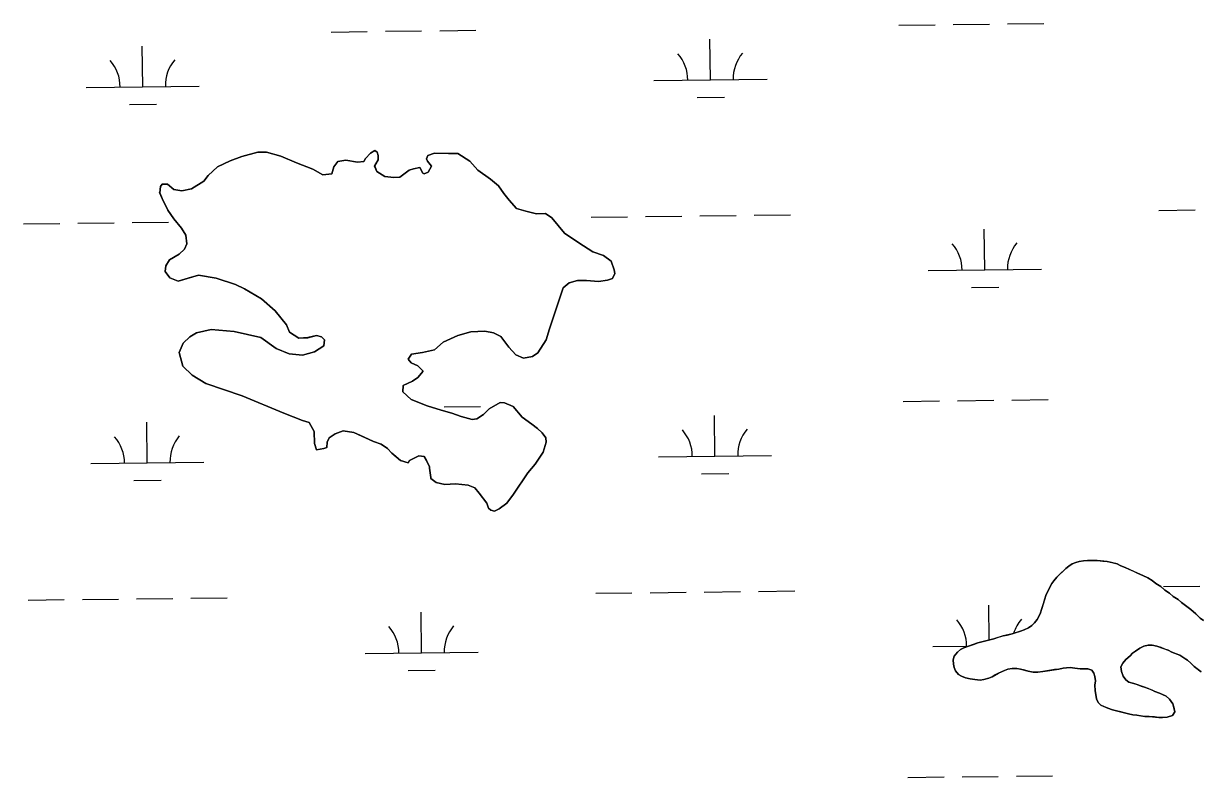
# Model space of a CAD drawing. Extents: x 3694830 to 3732949, y 415201 to 440970.
# Drawn here: x 3727296 to 3728336, y 427606 to 428273 of the extents above; entities that cross this region are included whole.
import ezdxf

# ---------------------------------------------------------------- set-up
doc = ezdxf.new("R2010")
doc.units = 0
doc.layers.add('V-TOPO-SHOR', color=7, linetype='Continuous')
doc.layers.add('V-WETL-SWMP', color=7, linetype='Continuous')

msp = doc.modelspace()

# ---------------------------------------------------------------- linework, layer by layer
at = {"layer": 'V-TOPO-SHOR'}
for points in [[(3727488.4, 428155.2), (3727502.7, 428159.1), (3727510.2, 428159.1), (3727522.8, 428155.6), (3727536.7, 428149.6), (3727551.3, 428144.1), (3727560, 428139), (3727567.9, 428140.1), (3727569.9, 428146.1), (3727573.4, 428150.8), (3727580.5, 428152), (3727590.8, 428150.4), (3727596.4, 428150.8), (3727597.9, 428153.6), (3727602.3, 428158.3), (3727605.9, 428160.7), (3727608.2, 428159.1), (3727609, 428156.3), (3727609, 428155.5), (3727609, 428152.4), (3727607, 428148.8), (3727605.9, 428146.8), (3727607.8, 428142.1), (3727614.9, 428137.7), (3727622.8, 428136.6), (3727628, 428136.9), (3727636.3, 428143.3), (3727640.2, 428144.5), (3727645.8, 428145.6), (3727648.5, 428140.5), (3727649.7, 428140.1), (3727653.3, 428141.3), (3727656.1, 428146.8), (3727653.7, 428149.6), (3727652.5, 428151.2), (3727651.7, 428153.2), (3727652.9, 428156.3), (3727658.8, 428158.3), (3727671.1, 428157.9), (3727679.4, 428157.9), (3727690.1, 428151.2), (3727697.2, 428143.2), (3727708.2, 428135.3), (3727715.4, 428129.4), (3727720.1, 428122.7), (3727724.8, 428116.8), (3727731.2, 428109.2), (3727739.5, 428106.9), (3727748.9, 428104.5), (3727756.9, 428104.9), (3727762.4, 428100.9), (3727773.8, 428087.5), (3727786.5, 428078.8), (3727798.7, 428070.9), (3727808.2, 428067.7), (3727815, 428062.6), (3727817.7, 428055), (3727818.1, 428051.9), (3727816.1, 428047.5), (3727811.8, 428046), (3727803.9, 428044.8), (3727793.2, 428045.6), (3727785.3, 428045.6), (3727777.8, 428043.6), (3727772.6, 428039.2), (3727766.3, 428020.7), (3727760.4, 428002.9), (3727757.6, 427993), (3727750.1, 427981.5), (3727745.3, 427978.4), (3727737.4, 427976.8), (3727730.7, 427980), (3727724.4, 427986.7), (3727717.3, 427996.2), (3727711, 427999.3), (3727703.4, 428000.9), (3727690.8, 428000.1), (3727679.3, 427997), (3727666.3, 427991.1), (3727658.8, 427984.3), (3727648.1, 427982), (3727638.6, 427980.4), (3727635.4, 427976), (3727638.2, 427972.9), (3727644.1, 427970.1), (3727648.9, 427965.4), (3727644.1, 427959.8), (3727639.4, 427956.7), (3727631.1, 427952.7), (3727630.7, 427947.2), (3727638.2, 427940.5), (3727652.4, 427934.9), (3727664.7, 427931), (3727674.2, 427928.2), (3727682.5, 427925.4), (3727692, 427922.7), (3727696.3, 427923.4), (3727702.2, 427927), (3727707, 427932.1), (3727716.9, 427937.7), (3727720.8, 427937.3)], [(3727422.8, 428130.7), (3727428.3, 428126), (3727435.5, 428124.8), (3727444.1, 428126.7), (3727454.8, 428133.5), (3727458.8, 428138.6), (3727467.1, 428146.1), (3727478.2, 428151.6), (3727488.4, 428155.2)], [(3727720.8, 427937.3), (3727728.3, 427934.1), (3727736.2, 427924.6), (3727744.9, 427918.7), (3727749.7, 427914.7), (3727754, 427910.8), (3727757.2, 427906.4), (3727757.6, 427902.5), (3727754.8, 427893.8), (3727747.7, 427883.1), (3727741.4, 427875.6), (3727728.7, 427856.6), (3727722.8, 427848.7), (3727716, 427843.6), (3727711.7, 427841.6), (3727708.5, 427842.4), (3727706.6, 427844.4), (3727705, 427848.7), (3727698.3, 427857.4), (3727694.3, 427862.2), (3727688.4, 427864.5), (3727677.3, 427865.7), (3727667.8, 427865.3), (3727660.3, 427866.9), (3727655.6, 427870.5), (3727655.6, 427871.3), (3727654.4, 427879.6), (3727654.4, 427880.8), (3727651.6, 427886.3), (3727649.6, 427889.9), (3727644.9, 427890.6), (3727636.6, 427886.3), (3727635.4, 427884.3), (3727628.7, 427886.3), (3727624.7, 427889.9), (3727621.2, 427893), (3727617.2, 427897), (3727611.7, 427900.9), (3727605, 427903.3), (3727592.7, 427908.9), (3727587.6, 427911.2), (3727578.1, 427912.8), (3727571, 427910), (3727565.8, 427906.5), (3727563.9, 427902.5), (3727563.5, 427897.8), (3727561.1, 427897), (3727554.4, 427895.8), (3727552.8, 427901.4), (3727552.4, 427912), (3727548, 427919.9), (3727542.1, 427921.9), (3727525.5, 427928.2), (3727488.8, 427943.7), (3727456.7, 427954.4), (3727444.5, 427961.9), (3727436.2, 427969.8), (3727433, 427982), (3727436.6, 427990.3), (3727442.5, 427995.9), (3727448.5, 427999.4), (3727461.5, 428002.2), (3727481.7, 428000.6), (3727505.4, 427995.1), (3727518.8, 427985.6), (3727530.3, 427980.8), (3727542.1, 427979.6), (3727552.8, 427982.4), (3727561.1, 427987.9), (3727561.5, 427993.1), (3727558.8, 427995.8), (3727554.4, 427997), (3727546.9, 427995.1), (3727539, 427994.7), (3727530.7, 427999.8), (3727527.9, 428006.5), (3727518, 428018.8), (3727505.8, 428029.5), (3727490.8, 428038.2), (3727482.9, 428042.1), (3727465.9, 428047.7), (3727450.1, 428050.4), (3727441, 428047.7), (3727432.3, 428044.9), (3727424.7, 428048.1), (3727420.8, 428053.6), (3727421.2, 428058.7), (3727424.4, 428063.9), (3727433.1, 428069), (3727437.8, 428073.4), (3727439.8, 428078.1), (3727439, 428085.6), (3727435, 428091.9), (3727428.3, 428100.3), (3727423.2, 428107.8), (3727418.1, 428118), (3727415.7, 428123.6), (3727416.1, 428123.2), (3727416.5, 428128.7), (3727418.1, 428130.7), (3727422.8, 428130.7)], [(3728302.4, 427659), (3728299.2, 427659.2), (3728295.3, 427659.6), (3728290.6, 427659.9), (3728286.7, 427660.1), (3728282.9, 427660.7), (3728279.5, 427661.3), (3728276.1, 427661.6), (3728272.2, 427662.5), (3728268.8, 427663.3), (3728265.4, 427664.1), (3728261.8, 427665), (3728258.2, 427666), (3728254.1, 427667.3), (3728250.6, 427668.8), (3728247.9, 427670.1), (3728245.6, 427672.3), (3728243.9, 427675.6), (3728243.4, 427679.3), (3728242.9, 427683.1), (3728242.6, 427687.8), (3728243.2, 427691.4), (3728242.6, 427695.3), (3728241.7, 427698.2), (3728240, 427700.9), (3728236.4, 427702.1), (3728232.5, 427702.3), (3728229.4, 427702.2), (3728224.8, 427702.8), (3728220.8, 427703.2), (3728217.6, 427703.1), (3728214.5, 427702.8), (3728210.6, 427702), (3728207, 427701.5), (3728203.7, 427701), (3728200.1, 427700.5), (3728196.4, 427699.9), (3728192.2, 427699.2), (3728188.1, 427699.3), (3728183.6, 427700.1), (3728180.6, 427701), (3728176.8, 427702), (3728173.6, 427702.6), (3728169.5, 427702.5), (3728165.7, 427701.8), (3728162.8, 427700.8), (3728157.4, 427698.4), (3728154.5, 427696.8), (3728151.8, 427695.2), (3728148.9, 427694), (3728144.4, 427692.7), (3728141, 427692.2), (3728136.5, 427692.6), (3728132.2, 427693.2), (3728128.3, 427694.2), (3728124.7, 427695.7), (3728122, 427697.2), (3728119.2, 427700.3), (3728118.2, 427703.3), (3728117.5, 427706.4), (3728117.2, 427710), (3728118.2, 427713.4), (3728121.1, 427716.9), (3728123.8, 427719.2), (3728126.7, 427720.8), (3728130.7, 427722.3), (3728135.2, 427723.7), (3728139.2, 427725.2), (3728143.7, 427726.4), (3728148.4, 427727.6), (3728153.1, 427728.8), (3728157.4, 427730.1), (3728161.4, 427731.3), (3728165, 427732), (3728169.3, 427733), (3728172.2, 427734), (3728176.7, 427735.4), (3728180.1, 427736.6), (3728183.9, 427738.3), (3728186.8, 427740.4), (3728189.2, 427742.9), (3728191.4, 427745.7), (3728194.2, 427750.7), (3728195.7, 427755.5), (3728197, 427759.8), (3728198.2, 427764.1), (3728199.1, 427767.1), (3728200.4, 427769.8), (3728202.6, 427774.4), (3728204.5, 427777.6), (3728206.3, 427780.1), (3728208.9, 427783.1), (3728211.1, 427785.4), (3728214.4, 427788.6), (3728216.9, 427791), (3728219.5, 427793), (3728222.4, 427794.9), (3728225.6, 427796.3), (3728228.7, 427797.1), (3728232.6, 427797.6), (3728235.9, 427797.9)], [(3728235.9, 427797.9), (3728239.6, 427798), (3728244.5, 427798.1), (3728249.5, 427797.5), (3728253.3, 427797.2), (3728257.4, 427796.1), (3728262.2, 427794.9), (3728264.9, 427793.6), (3728270, 427791.6), (3728272.7, 427790.3), (3728276.6, 427788.4), (3728280.2, 427786.7), (3728284.8, 427784.7), (3728289.3, 427782.6), (3728293.2, 427780.4), (3728296.5, 427777.7), (3728300.8, 427774.9), (3728304.5, 427771.8), (3728308.6, 427769), (3728311.8, 427766.1), (3728316.2, 427763.5), (3728319.2, 427760.8), (3728322.8, 427758.2), (3728327.4, 427754.7), (3728331.8, 427750.7), (3728335.7, 427746.9), (3728338.5, 427745)], [(3728336.5, 427699.5), (3728333.1, 427702.2), (3728330.3, 427704.1), (3728327.3, 427707.2), (3728324.3, 427709.7), (3728321.6, 427711.6), (3728317.7, 427714.3), (3728314.5, 427715.5), (3728310.6, 427717), (3728307.4, 427718.6), (3728304.5, 427719.6), (3728301, 427720.9), (3728297.4, 427722.2), (3728293.3, 427723), (3728289.7, 427723.2), (3728285.9, 427722.2), (3728282.3, 427720.5), (3728278.5, 427717.9), (3728275.8, 427716.1), (3728273.6, 427713.8), (3728269.9, 427710.3), (3728267.2, 427707.1), (3728265.5, 427703.9), (3728266, 427699.8), (3728267.5, 427695.8), (3728270, 427692.5), (3728272.5, 427690.5), (3728276.9, 427689.2), (3728279.8, 427688.2), (3728283.5, 427686.9), (3728286.4, 427685.8), (3728289.8, 427684.8), (3728292.8, 427683.5), (3728295.5, 427682.2), (3728299.6, 427680.7), (3728302.4, 427679.4), (3728305.6, 427677.9), (3728308.6, 427675.2), (3728311.6, 427671.2), (3728312.3, 427668.3), (3728313.3, 427664.2), (3728311.3, 427661), (3728306.4, 427659.4), (3728302.4, 427659)]]:
    msp.add_lwpolyline(points, dxfattribs=at)
at = {"layer": 'V-WETL-SWMP'}
for p, q in [((3727567.4, 428265.4), (3727599.4, 428265.8)), ((3727615.4, 428266), (3727647.4, 428266.3)), ((3727663.4, 428266.5), (3727695.4, 428266.9)), ((3728069.3, 428271.4), (3728101.3, 428271.8)), ((3728117.3, 428271.9), (3728149.3, 428272.3)), ((3728165.3, 428272.5), (3728197.3, 428272.9)), ((3727400.9, 428217), (3727400.5, 428253)), ((3727902.8, 428223), (3727902.3, 428259)), ((3727852.8, 428222.4), (3727952.8, 428223.6)), ((3727350.9, 428216.4), (3727450.9, 428217.6)), ((3727389.1, 428201.4), (3727413.1, 428201.7)), ((3727891, 428207.4), (3727915, 428207.7)), ((3728299.2, 428107.6), (3728331.2, 428108)), ((3727343.5, 428096.2), (3727375.5, 428096.6)), ((3727391.5, 428096.8), (3727423.5, 428097.2)), ((3727797.4, 428101.6), (3727829.4, 428102)), ((3727845.4, 428102.2), (3727877.4, 428102.6)), ((3727893.4, 428102.8), (3727925.4, 428103.1)), ((3727941.4, 428103.3), (3727973.4, 428103.7)), ((3727295.5, 428095.6), (3727327.5, 428096)), ((3728145.3, 428055), (3728144.8, 428091)), ((3728095.3, 428054.4), (3728195.3, 428055.6)), ((3728133.5, 428039.5), (3728157.5, 428039.7)), ((3727667.4, 427933.9), (3727699.4, 427934.3)), ((3728073.2, 427938.7), (3728105.2, 427939.1)), ((3728121.2, 427939.3), (3728153.2, 427939.7)), ((3728169.2, 427939.9), (3728201.2, 427940.3)), ((3727404.9, 427884.3), (3727404.4, 427920.3)), ((3727906.7, 427890.3), (3727906.3, 427926.3)), ((3727856.7, 427889.7), (3727956.7, 427890.9)), ((3727354.9, 427883.7), (3727454.9, 427884.9)), ((3727393.1, 427868.7), (3727417.1, 427869)), ((3727894.9, 427874.7), (3727918.9, 427875)), ((3728303.2, 427775), (3728335.2, 427775.3)), ((3727347.5, 427763.6), (3727379.5, 427763.9)), ((3727395.5, 427764.1), (3727427.5, 427764.5)), ((3727443.5, 427764.7), (3727475.5, 427765.1)), ((3727801.3, 427769), (3727833.3, 427769.4)), ((3727849.3, 427769.5), (3727881.3, 427769.9)), ((3727897.3, 427770.1), (3727929.3, 427770.5)), ((3727945.3, 427770.7), (3727977.3, 427771.1)), ((3727299.5, 427763), (3727331.5, 427763.4)), ((3728149.2, 427727.8), (3728148.8, 427758.4)), ((3727647.4, 427716.4), (3727646.9, 427752.4)), ((3728099.2, 427721.8), (3728130.5, 427722.1)), ((3727597.4, 427715.8), (3727697.4, 427717)), ((3727635.6, 427700.8), (3727659.5, 427701.1)), ((3728173.2, 427607.2), (3728205.2, 427607.6)), ((3728077.2, 427606.1), (3728109.2, 427606.5)), ((3728125.2, 427606.6), (3728157.2, 427607))]:
    msp.add_line(p, q, dxfattribs=at)
for points in [[(3727652.4, 427934.9), (3727638.2, 427940.5), (3727630.7, 427947.2), (3727631.1, 427952.7), (3727639.4, 427956.7), (3727644.1, 427959.8), (3727648.9, 427965.4), (3727644.1, 427970.1), (3727638.2, 427972.9), (3727635.4, 427976), (3727638.6, 427980.4), (3727648.1, 427982), (3727658.8, 427984.3), (3727666.3, 427991.1), (3727679.3, 427997), (3727690.8, 428000.1), (3727703.4, 428000.9), (3727711, 427999.3), (3727717.3, 427996.2), (3727724.4, 427986.7), (3727730.7, 427980), (3727737.4, 427976.8), (3727745.3, 427978.4), (3727750.1, 427981.5), (3727757.6, 427993), (3727760.4, 428002.9), (3727772.6, 428039.2), (3727777.8, 428043.6), (3727785.3, 428045.6), (3727793.2, 428045.6), (3727803.9, 428044.8), (3727811.8, 428046), (3727816.1, 428047.5), (3727818.1, 428051.9), (3727817.7, 428055), (3727815, 428062.6), (3727808.2, 428067.7), (3727798.7, 428070.9), (3727786.5, 428078.8), (3727773.8, 428087.5), (3727762.4, 428100.9), (3727756.9, 428104.9), (3727748.9, 428104.5), (3727739.5, 428106.9), (3727731.2, 428109.2), (3727724.8, 428116.8), (3727720.1, 428122.7), (3727715.4, 428129.4), (3727708.2, 428135.3), (3727697.2, 428143.2), (3727690.1, 428151.2), (3727679.4, 428157.9), (3727671.1, 428157.9), (3727658.8, 428158.3), (3727652.9, 428156.3), (3727651.7, 428153.2), (3727652.5, 428151.2), (3727653.7, 428149.6), (3727656.1, 428146.8), (3727653.3, 428141.3), (3727649.7, 428140.1), (3727648.5, 428140.5), (3727645.8, 428145.6), (3727640.2, 428144.5), (3727636.3, 428143.3), (3727628, 428136.9), (3727622.8, 428136.6), (3727614.9, 428137.7), (3727607.8, 428142.1), (3727605.8, 428146.8), (3727609, 428152.4), (3727609, 428156.3), (3727608.2, 428159.1), (3727605.9, 428160.7), (3727602.3, 428158.3), (3727597.9, 428153.6), (3727596.4, 428150.8), (3727590.8, 428150.4), (3727580.5, 428152), (3727573.4, 428150.8), (3727569.9, 428146.1), (3727567.9, 428140.1), (3727560, 428139), (3727551.3, 428144.1), (3727536.7, 428149.6), (3727522.8, 428155.6), (3727510.2, 428159.1), (3727502.7, 428159.1), (3727488.4, 428155.2), (3727478.2, 428151.6), (3727467.1, 428146.1), (3727458.8, 428138.6), (3727454.8, 428133.5), (3727444.1, 428126.7), (3727435.4, 428124.8), (3727428.3, 428126), (3727422.8, 428130.7), (3727418.1, 428130.7), (3727416.5, 428128.7)], [(3727416.5, 428128.7), (3727415.9, 428123.1), (3727418.1, 428118), (3727423.2, 428107.8)], [(3727423.2, 428107.8), (3727428.3, 428100.3), (3727435, 428091.9), (3727439, 428085.6), (3727439.8, 428078.1), (3727437.8, 428073.4), (3727433.1, 428069), (3727424.4, 428063.9), (3727421.2, 428058.7), (3727420.8, 428053.6), (3727424.7, 428048.1), (3727432.3, 428044.9), (3727450.1, 428050.4), (3727465.9, 428047.7), (3727482.9, 428042.1), (3727490.8, 428038.2), (3727505.8, 428029.5), (3727518, 428018.8), (3727527.9, 428006.5), (3727530.7, 427999.8), (3727539, 427994.7), (3727546.9, 427995), (3727554.4, 427997), (3727558.8, 427995.8), (3727561.5, 427993.1), (3727561.1, 427987.9), (3727552.8, 427982.4), (3727542.1, 427979.6), (3727530.3, 427980.8), (3727518.8, 427985.6), (3727505.4, 427995.1), (3727481.7, 428000.6), (3727461.5, 428002.2), (3727448.5, 427999.4), (3727442.5, 427995.9), (3727436.6, 427990.3), (3727433, 427982), (3727436.2, 427969.8), (3727444.5, 427961.9), (3727456.7, 427954.4), (3727488.8, 427943.7), (3727525.5, 427928.2), (3727542.1, 427921.9), (3727548, 427919.9), (3727552.4, 427912), (3727552.8, 427901.4), (3727554.4, 427895.8), (3727561.1, 427897), (3727563.5, 427897.8), (3727563.9, 427902.5), (3727565.8, 427906.5), (3727571, 427910), (3727578.1, 427912.8), (3727587.6, 427911.2), (3727605, 427903.3), (3727611.7, 427900.9), (3727617.2, 427897), (3727621.2, 427893), (3727628.7, 427886.3), (3727635.4, 427884.3), (3727636.6, 427886.3), (3727644.9, 427890.6), (3727649.6, 427889.9), (3727651.6, 427886.3), (3727654.4, 427880.8), (3727654.4, 427879.6), (3727655.6, 427871.3), (3727655.6, 427870.5), (3727660.3, 427866.9), (3727667.8, 427865.3), (3727677.3, 427865.7), (3727688.4, 427864.5), (3727694.3, 427862.2), (3727698.3, 427857.4), (3727705, 427848.7), (3727706.6, 427844.4), (3727708.5, 427842.4), (3727711.7, 427841.6), (3727716, 427843.6), (3727722.8, 427848.7), (3727728.7, 427856.6), (3727741.4, 427875.6), (3727747.7, 427883.1), (3727754.8, 427893.8), (3727757.6, 427902.5), (3727757.2, 427906.4), (3727754, 427910.8), (3727749.7, 427914.7), (3727744.9, 427918.7), (3727736.2, 427924.6), (3727728.3, 427934.1), (3727720.8, 427937.3), (3727716.9, 427937.7), (3727707, 427932.1), (3727702.2, 427927), (3727696.3, 427923.4), (3727692, 427922.7), (3727682.5, 427925.4), (3727674.2, 427928.2), (3727664.7, 427931), (3727652.4, 427934.9)], [(3728338.5, 427745), (3728335.7, 427746.9), (3728331.8, 427750.7), (3728327.4, 427754.7), (3728322.8, 427758.2), (3728319.2, 427760.8), (3728316.2, 427763.5), (3728311.8, 427766.1), (3728308.6, 427769), (3728304.5, 427771.8), (3728300.8, 427774.9), (3728296.5, 427777.7), (3728293.2, 427780.4), (3728289.3, 427782.6), (3728284.8, 427784.7), (3728280.2, 427786.7), (3728270, 427791.6), (3728264.9, 427793.6), (3728262.2, 427794.9), (3728253.3, 427797.2), (3728244.5, 427798.1), (3728235.9, 427797.9), (3728232.6, 427797.6), (3728228.7, 427797.1), (3728225.6, 427796.3), (3728222.4, 427794.9), (3728219.6, 427793), (3728216.9, 427791), (3728211.1, 427785.4), (3728208.9, 427783.1), (3728206.3, 427780.1), (3728204.5, 427777.6), (3728202.6, 427774.4), (3728199.1, 427767.1), (3728195.7, 427755.5), (3728194.2, 427750.7), (3728191.4, 427745.7), (3728189.2, 427742.9), (3728186.8, 427740.4), (3728183.9, 427738.3), (3728180.1, 427736.6), (3728176.7, 427735.4), (3728169.3, 427733), (3728161.4, 427731.3), (3728153.1, 427728.8), (3728139.2, 427725.2)], [(3728139.2, 427725.2), (3728126.7, 427720.8), (3728123.8, 427719.2), (3728121.1, 427716.9), (3728118.2, 427713.4), (3728117.2, 427710), (3728117.5, 427706.4), (3728118.2, 427703.3), (3728119.2, 427700.3), (3728122, 427697.2), (3728124.7, 427695.7), (3728128.3, 427694.2), (3728132.2, 427693.2), (3728136.5, 427692.6), (3728141, 427692.2), (3728144.4, 427692.7), (3728148.9, 427694), (3728151.8, 427695.2), (3728157.4, 427698.4), (3728162.8, 427700.8), (3728165.7, 427701.8), (3728169.5, 427702.5), (3728173.6, 427702.6), (3728176.8, 427702), (3728183.6, 427700.1), (3728188.1, 427699.3), (3728192.2, 427699.2), (3728196.4, 427699.9), (3728210.6, 427702), (3728214.5, 427702.8), (3728217.6, 427703.1), (3728220.8, 427703.2), (3728224.8, 427702.8), (3728229.4, 427702.2), (3728232.5, 427702.3), (3728236.4, 427702.1), (3728240, 427700.9), (3728241.7, 427698.2), (3728242.6, 427695.3), (3728243.2, 427691.4), (3728242.6, 427687.8), (3728242.9, 427683.1), (3728243.9, 427675.6), (3728245.6, 427672.3), (3728247.9, 427670.1), (3728254.1, 427667.3), (3728258.2, 427666), (3728261.8, 427665), (3728272.2, 427662.5), (3728276.1, 427661.6), (3728279.5, 427661.3), (3728286.7, 427660.1), (3728290.6, 427659.9), (3728299.2, 427659.2), (3728302.4, 427659), (3728306.4, 427659.4), (3728311.3, 427661), (3728313.3, 427664.2), (3728311.6, 427671.2), (3728308.6, 427675.2), (3728305.6, 427677.9), (3728299.6, 427680.7), (3728295.5, 427682.2), (3728289.8, 427684.8), (3728286.4, 427685.8), (3728276.9, 427689.2), (3728272.5, 427690.5), (3728270, 427692.5), (3728267.5, 427695.8), (3728266, 427699.8), (3728265.5, 427703.9), (3728267.2, 427707.1), (3728269.9, 427710.3), (3728273.6, 427713.8), (3728275.8, 427716.1), (3728282.3, 427720.5), (3728285.9, 427722.2), (3728289.7, 427723.2), (3728293.3, 427723), (3728297.4, 427722.2), (3728307.4, 427718.6), (3728310.6, 427717), (3728317.7, 427714.3), (3728324.3, 427709.7), (3728327.3, 427707.2), (3728330.3, 427704.1), (3728336.5, 427699.5)]]:
    msp.add_lwpolyline(points, dxfattribs=at)
for centre, start, end in [((3727847.5, 428222.8), 359.9115, 41.4552), ((3727958, 428224.1), 139.9115, 181.4552), ((3727345.7, 428216.8), 359.9115, 41.4552), ((3727456.1, 428218.1), 139.9115, 181.4552), ((3728090, 428054.8), 359.9115, 41.4552), ((3728200.5, 428056.2), 139.9115, 181.4552), ((3727851.5, 427890.1), 359.9115, 41.4552), ((3727962, 427891.4), 139.9115, 181.4552), ((3727349.6, 427884.1), 359.9115, 41.4552), ((3727460.1, 427885.5), 139.9115, 181.4552), ((3728094, 427722.2), 359.9115, 41.4552), ((3728204.5, 427723.5), 139.9115, 163.5881), ((3727592.1, 427716.2), 359.9115, 41.4552), ((3727702.6, 427717.5), 139.9115, 181.4552)]:
    msp.add_arc(centre, 35.2, start, end, dxfattribs=at)

doc.saveas('drawing.dxf')
